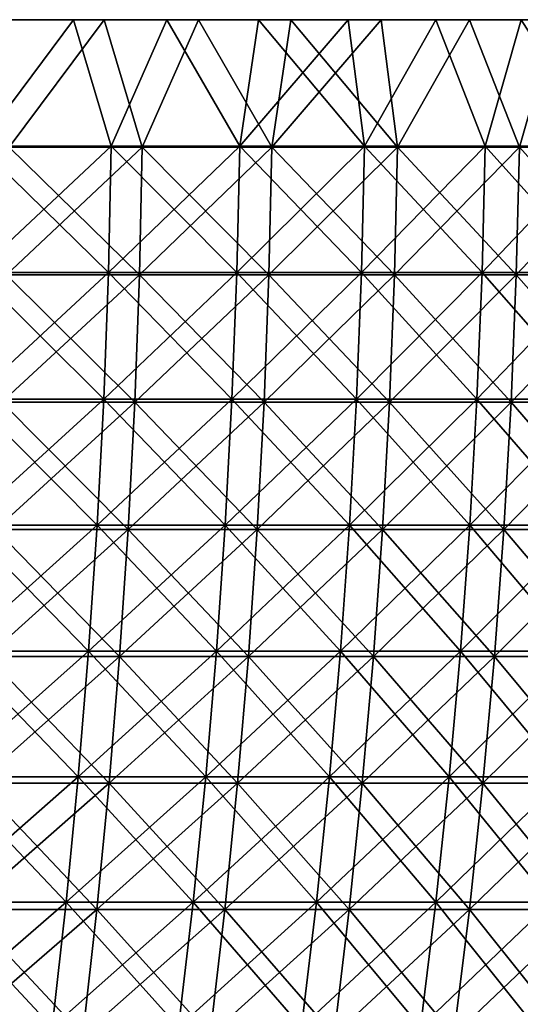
# Model space of a CAD drawing. Header units: millimetres. Extents: x -250 to 250, y -45 to 4150.
# Tile 789 of 805: x 163 to 185, y 4107 to 4150. Entities that reach past the tile are written whole.
import ezdxf

# ---------------------------------------------------------------- set-up
doc = ezdxf.new("R2010")
doc.units = ezdxf.units.MM
doc.header["$LTSCALE"] = 81.481481
for name, color, linetype in [('18', 7, 'CONTINUOUS'), ('19', 7, 'CONTINUOUS'), ('20', 7, 'CONTINUOUS'), ('21', 7, 'CONTINUOUS'), ('22', 7, 'CONTINUOUS')]:
    doc.layers.add(name, color=color, linetype=linetype)

msp = doc.modelspace()

# ---------------------------------------------------------------- linework, layer by layer
at = {"layer": '18', "color": 7, "linetype": 'CONTINUOUS'}
for points in [[(162.572, 4150, 189.922), (166.734, 4150, 186.279), (161.272, 4150, 188.402), (162.572, 4150, 189.922)], [(161.272, 4150, 188.402), (166.734, 4150, 186.279), (165.4, 4150, 184.788), (161.272, 4150, 188.402)], [(166.734, 4150, -186.279), (162.572, 4150, -189.922), (161.272, 4150, -188.402), (166.734, 4150, -186.279)], [(165.4, 4150, -184.789), (166.734, 4150, -186.279), (161.272, 4150, -188.402), (165.4, 4150, -184.789)], [(166.734, 4150, 186.279), (170.814, 4150, 182.545), (165.4, 4150, 184.788), (166.734, 4150, 186.279)], [(165.4, 4150, 184.788), (170.814, 4150, 182.545), (169.448, 4150, 181.084), (165.4, 4150, 184.788)], [(170.814, 4150, -182.545), (166.734, 4150, -186.279), (165.4, 4150, -184.789), (170.814, 4150, -182.545)], [(169.447, 4150, -181.084), (170.814, 4150, -182.545), (165.4, 4150, -184.789), (169.447, 4150, -181.084)], [(174.81, 4150, -178.721), (170.814, 4150, -182.545), (169.447, 4150, -181.084), (174.81, 4150, -178.721)], [(173.412, 4150, -177.292), (174.81, 4150, -178.721), (169.447, 4150, -181.084), (173.412, 4150, -177.292)], [(170.814, 4150, 182.545), (174.81, 4150, 178.721), (169.448, 4150, 181.084), (170.814, 4150, 182.545)], [(169.448, 4150, 181.084), (174.81, 4150, 178.721), (173.412, 4150, 177.291), (169.448, 4150, 181.084)], [(174.81, 4150, 178.721), (178.721, 4150, 174.81), (173.412, 4150, 177.291), (174.81, 4150, 178.721)], [(173.412, 4150, 177.291), (178.721, 4150, 174.81), (177.292, 4150, 173.412), (173.412, 4150, 177.291)], [(178.721, 4150, -174.81), (174.81, 4150, -178.721), (173.412, 4150, -177.292), (178.721, 4150, -174.81)], [(177.291, 4150, -173.412), (178.721, 4150, -174.81), (173.412, 4150, -177.292), (177.291, 4150, -173.412)], [(182.545, 4150, -170.814), (178.721, 4150, -174.81), (177.291, 4150, -173.412), (182.545, 4150, -170.814)], [(181.084, 4150, -169.448), (182.545, 4150, -170.814), (177.291, 4150, -173.412), (181.084, 4150, -169.448)], [(178.721, 4150, 174.81), (182.545, 4150, 170.814), (177.292, 4150, 173.412), (178.721, 4150, 174.81)], [(177.292, 4150, 173.412), (182.545, 4150, 170.814), (181.084, 4150, 169.447), (177.292, 4150, 173.412)], [(182.545, 4150, 170.814), (186.279, 4150, 166.734), (181.084, 4150, 169.447), (182.545, 4150, 170.814)], [(181.084, 4150, 169.447), (186.279, 4150, 166.734), (184.789, 4150, 165.4), (181.084, 4150, 169.447)], [(186.279, 4150, -166.734), (182.545, 4150, -170.814), (181.084, 4150, -169.448), (186.279, 4150, -166.734)], [(184.789, 4150, -165.4), (186.279, 4150, -166.734), (181.084, 4150, -169.448), (184.789, 4150, -165.4)]]:
    msp.add_3dface(points, dxfattribs=at)
at = {"layer": '19', "color": 7, "linetype": 'CONTINUOUS'}
for points in [[(162.572, 4150, -189.922), (166.734, 4150, -186.279), (162.615, 4144.483, -189.805), (162.572, 4150, -189.922)], [(166.734, 4150, -186.279), (168.383, 4144.483, -184.707), (162.615, 4144.483, -189.805), (166.734, 4150, -186.279)], [(166.734, 4150, -186.279), (170.814, 4150, -182.545), (168.383, 4144.483, -184.707), (166.734, 4150, -186.279)], [(170.814, 4150, -182.545), (173.991, 4144.483, -179.434), (168.383, 4144.483, -184.707), (170.814, 4150, -182.545)], [(170.814, 4150, -182.545), (174.81, 4150, -178.721), (173.991, 4144.483, -179.434), (170.814, 4150, -182.545)], [(174.81, 4150, -178.721), (178.721, 4150, -174.81), (173.991, 4144.483, -179.434), (174.81, 4150, -178.721)], [(178.721, 4150, -174.81), (179.434, 4144.483, -173.991), (173.991, 4144.483, -179.434), (178.721, 4150, -174.81)], [(178.721, 4150, -174.81), (182.545, 4150, -170.814), (179.434, 4144.483, -173.991), (178.721, 4150, -174.81)], [(182.545, 4150, -170.814), (184.707, 4144.483, -168.383), (179.434, 4144.483, -173.991), (182.545, 4150, -170.814)], [(182.545, 4150, -170.814), (186.279, 4150, -166.734), (184.707, 4144.483, -168.383), (182.545, 4150, -170.814)], [(186.279, 4150, -166.734), (189.805, 4144.483, -162.615), (184.707, 4144.483, -168.383), (186.279, 4150, -166.734)], [(168.26, 4138.964, -184.572), (162.496, 4138.964, -189.666), (168.383, 4144.483, -184.707), (168.26, 4138.964, -184.572)], [(168.383, 4144.483, -184.707), (162.496, 4138.964, -189.666), (162.615, 4144.483, -189.805), (168.383, 4144.483, -184.707)], [(173.864, 4138.964, -179.303), (168.26, 4138.964, -184.572), (173.991, 4144.483, -179.434), (173.864, 4138.964, -179.303)], [(173.991, 4144.483, -179.434), (168.26, 4138.964, -184.572), (168.383, 4144.483, -184.707), (173.991, 4144.483, -179.434)], [(179.303, 4138.964, -173.864), (173.864, 4138.964, -179.303), (179.434, 4144.483, -173.991), (179.303, 4138.964, -173.864)], [(179.434, 4144.483, -173.991), (173.864, 4138.964, -179.303), (173.991, 4144.483, -179.434), (179.434, 4144.483, -173.991)], [(184.572, 4138.964, -168.26), (179.303, 4138.964, -173.864), (184.707, 4144.483, -168.383), (184.572, 4138.964, -168.26)], [(184.707, 4144.483, -168.383), (179.303, 4138.964, -173.864), (179.434, 4144.483, -173.991), (184.707, 4144.483, -168.383)], [(189.666, 4138.964, -162.496), (184.572, 4138.964, -168.26), (189.805, 4144.483, -162.615), (189.666, 4138.964, -162.496)], [(189.805, 4144.483, -162.615), (184.572, 4138.964, -168.26), (184.707, 4144.483, -168.383), (189.805, 4144.483, -162.615)], [(168.054, 4133.45, -184.347), (162.298, 4133.45, -189.435), (168.26, 4138.964, -184.572), (168.054, 4133.45, -184.347)], [(168.26, 4138.964, -184.572), (162.298, 4133.45, -189.435), (162.496, 4138.964, -189.666), (168.26, 4138.964, -184.572)], [(173.652, 4133.45, -179.084), (168.054, 4133.45, -184.347), (173.864, 4138.964, -179.303), (173.652, 4133.45, -179.084)], [(173.864, 4138.964, -179.303), (168.054, 4133.45, -184.347), (168.26, 4138.964, -184.572), (173.864, 4138.964, -179.303)], [(179.084, 4133.45, -173.652), (173.652, 4133.45, -179.084), (179.303, 4138.964, -173.864), (179.084, 4133.45, -173.652)], [(179.303, 4138.964, -173.864), (173.652, 4133.45, -179.084), (173.864, 4138.964, -179.303), (179.303, 4138.964, -173.864)], [(184.347, 4133.45, -168.054), (179.084, 4133.45, -173.652), (184.572, 4138.964, -168.26), (184.347, 4133.45, -168.054)], [(184.572, 4138.964, -168.26), (179.084, 4133.45, -173.652), (179.303, 4138.964, -173.864), (184.572, 4138.964, -168.26)], [(189.435, 4133.45, -162.298), (184.347, 4133.45, -168.054), (189.666, 4138.964, -162.496), (189.435, 4133.45, -162.298)], [(189.666, 4138.964, -162.496), (184.347, 4133.45, -168.054), (184.572, 4138.964, -168.26), (189.666, 4138.964, -162.496)], [(167.767, 4127.944, -184.032), (162.02, 4127.944, -189.111), (168.054, 4133.45, -184.347), (167.767, 4127.944, -184.032)], [(168.054, 4133.45, -184.347), (162.02, 4127.944, -189.111), (162.298, 4133.45, -189.435), (168.054, 4133.45, -184.347)], [(173.355, 4127.944, -178.778), (167.767, 4127.944, -184.032), (173.652, 4133.45, -179.084), (173.355, 4127.944, -178.778)], [(173.652, 4133.45, -179.084), (167.767, 4127.944, -184.032), (168.054, 4133.45, -184.347), (173.652, 4133.45, -179.084)], [(178.778, 4127.944, -173.355), (173.355, 4127.944, -178.778), (179.084, 4133.45, -173.652), (178.778, 4127.944, -173.355)], [(179.084, 4133.45, -173.652), (173.355, 4127.944, -178.778), (173.652, 4133.45, -179.084), (179.084, 4133.45, -173.652)], [(184.032, 4127.944, -167.767), (178.778, 4127.944, -173.355), (184.347, 4133.45, -168.054), (184.032, 4127.944, -167.767)], [(184.347, 4133.45, -168.054), (178.778, 4127.944, -173.355), (179.084, 4133.45, -173.652), (184.347, 4133.45, -168.054)], [(189.111, 4127.944, -162.02), (184.032, 4127.944, -167.767), (189.435, 4133.45, -162.298), (189.111, 4127.944, -162.02)], [(189.435, 4133.45, -162.298), (184.032, 4127.944, -167.767), (184.347, 4133.45, -168.054), (189.435, 4133.45, -162.298)], [(167.398, 4122.448, -183.627), (161.664, 4122.448, -188.695), (167.767, 4127.944, -184.032), (167.398, 4122.448, -183.627)], [(167.767, 4127.944, -184.032), (161.664, 4122.448, -188.695), (162.02, 4127.944, -189.111), (167.767, 4127.944, -184.032)], [(172.973, 4122.448, -178.385), (167.398, 4122.448, -183.627), (173.355, 4127.944, -178.778), (172.973, 4122.448, -178.385)], [(173.355, 4127.944, -178.778), (167.398, 4122.448, -183.627), (167.767, 4127.944, -184.032), (173.355, 4127.944, -178.778)], [(178.385, 4122.448, -172.973), (172.973, 4122.448, -178.385), (178.778, 4127.944, -173.355), (178.385, 4122.448, -172.973)], [(178.778, 4127.944, -173.355), (172.973, 4122.448, -178.385), (173.355, 4127.944, -178.778), (178.778, 4127.944, -173.355)], [(183.627, 4122.448, -167.398), (178.385, 4122.448, -172.973), (184.032, 4127.944, -167.767), (183.627, 4122.448, -167.398)], [(184.032, 4127.944, -167.767), (178.385, 4122.448, -172.973), (178.778, 4127.944, -173.355), (184.032, 4127.944, -167.767)], [(188.695, 4122.448, -161.664), (183.627, 4122.448, -167.398), (189.111, 4127.944, -162.02), (188.695, 4122.448, -161.664)], [(189.111, 4127.944, -162.02), (183.627, 4122.448, -167.398), (184.032, 4127.944, -167.767), (189.111, 4127.944, -162.02)], [(166.947, 4116.967, -183.132), (161.228, 4116.967, -188.187), (167.398, 4122.448, -183.627), (166.947, 4116.967, -183.132)], [(167.398, 4122.448, -183.627), (161.228, 4116.967, -188.187), (161.664, 4122.448, -188.695), (167.398, 4122.448, -183.627)], [(172.508, 4116.967, -177.904), (166.947, 4116.967, -183.132), (172.973, 4122.448, -178.385), (172.508, 4116.967, -177.904)], [(172.973, 4122.448, -178.385), (166.947, 4116.967, -183.132), (167.398, 4122.448, -183.627), (172.973, 4122.448, -178.385)], [(177.904, 4116.967, -172.508), (172.508, 4116.967, -177.904), (178.385, 4122.448, -172.973), (177.904, 4116.967, -172.508)], [(178.385, 4122.448, -172.973), (172.508, 4116.967, -177.904), (172.973, 4122.448, -178.385), (178.385, 4122.448, -172.973)], [(183.132, 4116.967, -166.947), (177.904, 4116.967, -172.508), (183.627, 4122.448, -167.398), (183.132, 4116.967, -166.947)], [(183.627, 4122.448, -167.398), (177.904, 4116.967, -172.508), (178.385, 4122.448, -172.973), (183.627, 4122.448, -167.398)], [(188.187, 4116.967, -161.228), (183.132, 4116.967, -166.947), (188.695, 4122.448, -161.664), (188.187, 4116.967, -161.228)], [(188.695, 4122.448, -161.664), (183.132, 4116.967, -166.947), (183.627, 4122.448, -167.398), (188.695, 4122.448, -161.664)], [(166.415, 4111.501, -182.548), (160.714, 4111.501, -187.587), (166.947, 4116.967, -183.132), (166.415, 4111.501, -182.548)], [(166.947, 4116.967, -183.132), (160.714, 4111.501, -187.587), (161.228, 4116.967, -188.187), (166.947, 4116.967, -183.132)], [(171.958, 4111.501, -177.337), (166.415, 4111.501, -182.548), (172.508, 4116.967, -177.904), (171.958, 4111.501, -177.337)], [(172.508, 4116.967, -177.904), (166.415, 4111.501, -182.548), (166.947, 4116.967, -183.132), (172.508, 4116.967, -177.904)], [(177.337, 4111.501, -171.958), (171.958, 4111.501, -177.337), (177.904, 4116.967, -172.508), (177.337, 4111.501, -171.958)], [(177.904, 4116.967, -172.508), (171.958, 4111.501, -177.337), (172.508, 4116.967, -177.904), (177.904, 4116.967, -172.508)], [(182.548, 4111.501, -166.415), (177.337, 4111.501, -171.958), (183.132, 4116.967, -166.947), (182.548, 4111.501, -166.415)], [(183.132, 4116.967, -166.947), (177.337, 4111.501, -171.958), (177.904, 4116.967, -172.508), (183.132, 4116.967, -166.947)], [(187.587, 4111.501, -160.714), (182.548, 4111.501, -166.415), (188.187, 4116.967, -161.228), (187.587, 4111.501, -160.714)], [(188.187, 4116.967, -161.228), (182.548, 4111.501, -166.415), (183.132, 4116.967, -166.947), (188.187, 4116.967, -161.228)], [(165.801, 4106.054, -181.875), (160.122, 4106.054, -186.895), (166.415, 4111.501, -182.548), (165.801, 4106.054, -181.875)], [(166.415, 4111.501, -182.548), (160.122, 4106.054, -186.895), (160.714, 4111.501, -187.587), (166.415, 4111.501, -182.548)], [(171.324, 4106.054, -176.683), (165.801, 4106.054, -181.875), (171.958, 4111.501, -177.337), (171.324, 4106.054, -176.683)], [(171.958, 4111.501, -177.337), (165.801, 4106.054, -181.875), (166.415, 4111.501, -182.548), (171.958, 4111.501, -177.337)], [(176.683, 4106.054, -171.324), (171.324, 4106.054, -176.683), (177.337, 4111.501, -171.958), (176.683, 4106.054, -171.324)], [(177.337, 4111.501, -171.958), (171.324, 4106.054, -176.683), (171.958, 4111.501, -177.337), (177.337, 4111.501, -171.958)], [(181.875, 4106.054, -165.801), (176.683, 4106.054, -171.324), (182.548, 4111.501, -166.415), (181.875, 4106.054, -165.801)], [(182.548, 4111.501, -166.415), (176.683, 4106.054, -171.324), (177.337, 4111.501, -171.958), (182.548, 4111.501, -166.415)], [(186.895, 4106.054, -160.122), (181.875, 4106.054, -165.801), (187.587, 4111.501, -160.714), (186.895, 4106.054, -160.122)], [(187.587, 4111.501, -160.714), (181.875, 4106.054, -165.801), (182.548, 4111.501, -166.415), (187.587, 4111.501, -160.714)]]:
    msp.add_3dface(points, dxfattribs=at)
at = {"layer": '20', "color": 7, "linetype": 'CONTINUOUS'}
for points in [[(166.734, 4150, 186.279), (162.572, 4150, 189.922), (162.615, 4144.483, 189.805), (166.734, 4150, 186.279)], [(166.734, 4150, 186.279), (162.615, 4144.483, 189.805), (168.383, 4144.483, 184.707), (166.734, 4150, 186.279)], [(170.814, 4150, 182.545), (166.734, 4150, 186.279), (168.383, 4144.483, 184.707), (170.814, 4150, 182.545)], [(170.814, 4150, 182.545), (168.383, 4144.483, 184.707), (173.991, 4144.483, 179.434), (170.814, 4150, 182.545)], [(174.81, 4150, 178.721), (170.814, 4150, 182.545), (173.991, 4144.483, 179.434), (174.81, 4150, 178.721)], [(174.81, 4150, 178.721), (173.991, 4144.483, 179.434), (179.434, 4144.483, 173.991), (174.81, 4150, 178.721)], [(178.721, 4150, 174.81), (174.81, 4150, 178.721), (179.434, 4144.483, 173.991), (178.721, 4150, 174.81)], [(182.545, 4150, 170.814), (178.721, 4150, 174.81), (179.434, 4144.483, 173.991), (182.545, 4150, 170.814)], [(182.545, 4150, 170.814), (179.434, 4144.483, 173.991), (184.707, 4144.483, 168.383), (182.545, 4150, 170.814)], [(186.279, 4150, 166.734), (182.545, 4150, 170.814), (184.707, 4144.483, 168.383), (186.279, 4150, 166.734)], [(186.279, 4150, 166.734), (184.707, 4144.483, 168.383), (189.805, 4144.483, 162.615), (186.279, 4150, 166.734)], [(162.496, 4138.964, 189.666), (168.26, 4138.964, 184.572), (162.615, 4144.483, 189.805), (162.496, 4138.964, 189.666)], [(162.615, 4144.483, 189.805), (168.26, 4138.964, 184.572), (168.383, 4144.483, 184.707), (162.615, 4144.483, 189.805)], [(168.26, 4138.964, 184.572), (173.864, 4138.964, 179.303), (168.383, 4144.483, 184.707), (168.26, 4138.964, 184.572)], [(168.383, 4144.483, 184.707), (173.864, 4138.964, 179.303), (173.991, 4144.483, 179.434), (168.383, 4144.483, 184.707)], [(173.864, 4138.964, 179.303), (179.303, 4138.964, 173.864), (173.991, 4144.483, 179.434), (173.864, 4138.964, 179.303)], [(173.991, 4144.483, 179.434), (179.303, 4138.964, 173.864), (179.434, 4144.483, 173.991), (173.991, 4144.483, 179.434)], [(179.303, 4138.964, 173.864), (184.572, 4138.964, 168.26), (179.434, 4144.483, 173.991), (179.303, 4138.964, 173.864)], [(179.434, 4144.483, 173.991), (184.572, 4138.964, 168.26), (184.707, 4144.483, 168.383), (179.434, 4144.483, 173.991)], [(184.572, 4138.964, 168.26), (189.666, 4138.964, 162.496), (184.707, 4144.483, 168.383), (184.572, 4138.964, 168.26)], [(184.707, 4144.483, 168.383), (189.666, 4138.964, 162.496), (189.805, 4144.483, 162.615), (184.707, 4144.483, 168.383)], [(162.298, 4133.45, 189.435), (168.054, 4133.45, 184.347), (162.496, 4138.964, 189.666), (162.298, 4133.45, 189.435)], [(162.496, 4138.964, 189.666), (168.054, 4133.45, 184.347), (168.26, 4138.964, 184.572), (162.496, 4138.964, 189.666)], [(168.054, 4133.45, 184.347), (173.652, 4133.45, 179.084), (168.26, 4138.964, 184.572), (168.054, 4133.45, 184.347)], [(168.26, 4138.964, 184.572), (173.652, 4133.45, 179.084), (173.864, 4138.964, 179.303), (168.26, 4138.964, 184.572)], [(173.652, 4133.45, 179.084), (179.084, 4133.45, 173.652), (173.864, 4138.964, 179.303), (173.652, 4133.45, 179.084)], [(173.864, 4138.964, 179.303), (179.084, 4133.45, 173.652), (179.303, 4138.964, 173.864), (173.864, 4138.964, 179.303)], [(179.084, 4133.45, 173.652), (184.347, 4133.45, 168.054), (179.303, 4138.964, 173.864), (179.084, 4133.45, 173.652)], [(179.303, 4138.964, 173.864), (184.347, 4133.45, 168.054), (184.572, 4138.964, 168.26), (179.303, 4138.964, 173.864)], [(184.347, 4133.45, 168.054), (189.435, 4133.45, 162.298), (184.572, 4138.964, 168.26), (184.347, 4133.45, 168.054)], [(184.572, 4138.964, 168.26), (189.435, 4133.45, 162.298), (189.666, 4138.964, 162.496), (184.572, 4138.964, 168.26)], [(162.02, 4127.944, 189.111), (167.767, 4127.944, 184.032), (162.298, 4133.45, 189.435), (162.02, 4127.944, 189.111)], [(162.298, 4133.45, 189.435), (167.767, 4127.944, 184.032), (168.054, 4133.45, 184.347), (162.298, 4133.45, 189.435)], [(167.767, 4127.944, 184.032), (173.355, 4127.944, 178.778), (168.054, 4133.45, 184.347), (167.767, 4127.944, 184.032)], [(168.054, 4133.45, 184.347), (173.355, 4127.944, 178.778), (173.652, 4133.45, 179.084), (168.054, 4133.45, 184.347)], [(173.355, 4127.944, 178.778), (178.778, 4127.944, 173.355), (173.652, 4133.45, 179.084), (173.355, 4127.944, 178.778)], [(173.652, 4133.45, 179.084), (178.778, 4127.944, 173.355), (179.084, 4133.45, 173.652), (173.652, 4133.45, 179.084)], [(178.778, 4127.944, 173.355), (184.032, 4127.944, 167.767), (179.084, 4133.45, 173.652), (178.778, 4127.944, 173.355)], [(179.084, 4133.45, 173.652), (184.032, 4127.944, 167.767), (184.347, 4133.45, 168.054), (179.084, 4133.45, 173.652)], [(184.032, 4127.944, 167.767), (189.111, 4127.944, 162.02), (184.347, 4133.45, 168.054), (184.032, 4127.944, 167.767)], [(184.347, 4133.45, 168.054), (189.111, 4127.944, 162.02), (189.435, 4133.45, 162.298), (184.347, 4133.45, 168.054)], [(161.664, 4122.448, 188.695), (167.398, 4122.448, 183.627), (162.02, 4127.944, 189.111), (161.664, 4122.448, 188.695)], [(162.02, 4127.944, 189.111), (167.398, 4122.448, 183.627), (167.767, 4127.944, 184.032), (162.02, 4127.944, 189.111)], [(167.398, 4122.448, 183.627), (172.973, 4122.448, 178.385), (167.767, 4127.944, 184.032), (167.398, 4122.448, 183.627)], [(167.767, 4127.944, 184.032), (172.973, 4122.448, 178.385), (173.355, 4127.944, 178.778), (167.767, 4127.944, 184.032)], [(172.973, 4122.448, 178.385), (178.385, 4122.448, 172.973), (173.355, 4127.944, 178.778), (172.973, 4122.448, 178.385)], [(173.355, 4127.944, 178.778), (178.385, 4122.448, 172.973), (178.778, 4127.944, 173.355), (173.355, 4127.944, 178.778)], [(178.385, 4122.448, 172.973), (183.627, 4122.448, 167.398), (178.778, 4127.944, 173.355), (178.385, 4122.448, 172.973)], [(178.778, 4127.944, 173.355), (183.627, 4122.448, 167.398), (184.032, 4127.944, 167.767), (178.778, 4127.944, 173.355)], [(183.627, 4122.448, 167.398), (188.695, 4122.448, 161.664), (184.032, 4127.944, 167.767), (183.627, 4122.448, 167.398)], [(184.032, 4127.944, 167.767), (188.695, 4122.448, 161.664), (189.111, 4127.944, 162.02), (184.032, 4127.944, 167.767)], [(161.228, 4116.967, 188.187), (166.947, 4116.967, 183.132), (161.664, 4122.448, 188.695), (161.228, 4116.967, 188.187)], [(161.664, 4122.448, 188.695), (166.947, 4116.967, 183.132), (167.398, 4122.448, 183.627), (161.664, 4122.448, 188.695)], [(166.947, 4116.967, 183.132), (172.508, 4116.967, 177.904), (167.398, 4122.448, 183.627), (166.947, 4116.967, 183.132)], [(167.398, 4122.448, 183.627), (172.508, 4116.967, 177.904), (172.973, 4122.448, 178.385), (167.398, 4122.448, 183.627)], [(172.508, 4116.967, 177.904), (177.904, 4116.967, 172.508), (172.973, 4122.448, 178.385), (172.508, 4116.967, 177.904)], [(172.973, 4122.448, 178.385), (177.904, 4116.967, 172.508), (178.385, 4122.448, 172.973), (172.973, 4122.448, 178.385)], [(177.904, 4116.967, 172.508), (183.132, 4116.967, 166.947), (178.385, 4122.448, 172.973), (177.904, 4116.967, 172.508)], [(178.385, 4122.448, 172.973), (183.132, 4116.967, 166.947), (183.627, 4122.448, 167.398), (178.385, 4122.448, 172.973)], [(183.132, 4116.967, 166.947), (188.187, 4116.967, 161.228), (183.627, 4122.448, 167.398), (183.132, 4116.967, 166.947)], [(183.627, 4122.448, 167.398), (188.187, 4116.967, 161.228), (188.695, 4122.448, 161.664), (183.627, 4122.448, 167.398)], [(160.714, 4111.501, 187.587), (166.415, 4111.501, 182.548), (161.228, 4116.967, 188.187), (160.714, 4111.501, 187.587)], [(161.228, 4116.967, 188.187), (166.415, 4111.501, 182.548), (166.947, 4116.967, 183.132), (161.228, 4116.967, 188.187)], [(166.415, 4111.501, 182.548), (171.958, 4111.501, 177.337), (166.947, 4116.967, 183.132), (166.415, 4111.501, 182.548)], [(166.947, 4116.967, 183.132), (171.958, 4111.501, 177.337), (172.508, 4116.967, 177.904), (166.947, 4116.967, 183.132)], [(171.958, 4111.501, 177.337), (177.337, 4111.501, 171.958), (172.508, 4116.967, 177.904), (171.958, 4111.501, 177.337)], [(172.508, 4116.967, 177.904), (177.337, 4111.501, 171.958), (177.904, 4116.967, 172.508), (172.508, 4116.967, 177.904)], [(177.337, 4111.501, 171.958), (182.548, 4111.501, 166.415), (177.904, 4116.967, 172.508), (177.337, 4111.501, 171.958)], [(177.904, 4116.967, 172.508), (182.548, 4111.501, 166.415), (183.132, 4116.967, 166.947), (177.904, 4116.967, 172.508)], [(182.548, 4111.501, 166.415), (187.587, 4111.501, 160.714), (183.132, 4116.967, 166.947), (182.548, 4111.501, 166.415)], [(183.132, 4116.967, 166.947), (187.587, 4111.501, 160.714), (188.187, 4116.967, 161.228), (183.132, 4116.967, 166.947)], [(160.122, 4106.054, 186.895), (165.801, 4106.054, 181.875), (160.714, 4111.501, 187.587), (160.122, 4106.054, 186.895)], [(160.714, 4111.501, 187.587), (165.801, 4106.054, 181.875), (166.415, 4111.501, 182.548), (160.714, 4111.501, 187.587)], [(165.801, 4106.054, 181.875), (171.324, 4106.054, 176.683), (166.415, 4111.501, 182.548), (165.801, 4106.054, 181.875)], [(166.415, 4111.501, 182.548), (171.324, 4106.054, 176.683), (171.958, 4111.501, 177.337), (166.415, 4111.501, 182.548)], [(171.324, 4106.054, 176.683), (176.683, 4106.054, 171.324), (171.958, 4111.501, 177.337), (171.324, 4106.054, 176.683)], [(171.958, 4111.501, 177.337), (176.683, 4106.054, 171.324), (177.337, 4111.501, 171.958), (171.958, 4111.501, 177.337)], [(176.683, 4106.054, 171.324), (181.875, 4106.054, 165.801), (177.337, 4111.501, 171.958), (176.683, 4106.054, 171.324)], [(177.337, 4111.501, 171.958), (181.875, 4106.054, 165.801), (182.548, 4111.501, 166.415), (177.337, 4111.501, 171.958)], [(181.875, 4106.054, 165.801), (186.895, 4106.054, 160.122), (182.548, 4111.501, 166.415), (181.875, 4106.054, 165.801)], [(182.548, 4111.501, 166.415), (186.895, 4106.054, 160.122), (187.587, 4111.501, 160.714), (182.548, 4111.501, 166.415)]]:
    msp.add_3dface(points, dxfattribs=at)
at = {"layer": '21', "color": 7, "linetype": 'CONTINUOUS'}
for points in [[(161.272, 4150, 188.402), (165.4, 4150, 184.788), (161.314, 4144.528, 188.287), (161.272, 4150, 188.402)], [(165.4, 4150, 184.788), (167.036, 4144.528, 183.23), (161.314, 4144.528, 188.287), (165.4, 4150, 184.788)], [(165.4, 4150, 184.788), (169.448, 4150, 181.084), (167.036, 4144.528, 183.23), (165.4, 4150, 184.788)], [(169.448, 4150, 181.084), (172.599, 4144.528, 177.999), (167.036, 4144.528, 183.23), (169.448, 4150, 181.084)], [(169.448, 4150, 181.084), (173.412, 4150, 177.291), (172.599, 4144.528, 177.999), (169.448, 4150, 181.084)], [(173.412, 4150, 177.291), (177.292, 4150, 173.412), (172.599, 4144.528, 177.999), (173.412, 4150, 177.291)], [(177.292, 4150, 173.412), (177.999, 4144.528, 172.599), (172.599, 4144.528, 177.999), (177.292, 4150, 173.412)], [(177.292, 4150, 173.412), (181.084, 4150, 169.447), (177.999, 4144.528, 172.599), (177.292, 4150, 173.412)], [(181.084, 4150, 169.447), (183.23, 4144.528, 167.036), (177.999, 4144.528, 172.599), (181.084, 4150, 169.447)], [(181.084, 4150, 169.447), (184.789, 4150, 165.4), (183.23, 4144.528, 167.036), (181.084, 4150, 169.447)], [(184.789, 4150, 165.4), (188.287, 4144.528, 161.314), (183.23, 4144.528, 167.036), (184.789, 4150, 165.4)], [(166.914, 4139.054, 183.096), (161.196, 4139.054, 188.149), (167.036, 4144.528, 183.23), (166.914, 4139.054, 183.096)], [(167.036, 4144.528, 183.23), (161.196, 4139.054, 188.149), (161.314, 4144.528, 188.287), (167.036, 4144.528, 183.23)], [(172.473, 4139.054, 177.869), (166.914, 4139.054, 183.096), (172.599, 4144.528, 177.999), (172.473, 4139.054, 177.869)], [(172.599, 4144.528, 177.999), (166.914, 4139.054, 183.096), (167.036, 4144.528, 183.23), (172.599, 4144.528, 177.999)], [(177.869, 4139.054, 172.473), (172.473, 4139.054, 177.869), (177.999, 4144.528, 172.599), (177.869, 4139.054, 172.473)], [(177.999, 4144.528, 172.599), (172.473, 4139.054, 177.869), (172.599, 4144.528, 177.999), (177.999, 4144.528, 172.599)], [(183.096, 4139.054, 166.914), (177.869, 4139.054, 172.473), (183.23, 4144.528, 167.036), (183.096, 4139.054, 166.914)], [(183.23, 4144.528, 167.036), (177.869, 4139.054, 172.473), (177.999, 4144.528, 172.599), (183.23, 4144.528, 167.036)], [(188.149, 4139.054, 161.196), (183.096, 4139.054, 166.914), (188.287, 4144.528, 161.314), (188.149, 4139.054, 161.196)], [(188.287, 4144.528, 161.314), (183.096, 4139.054, 166.914), (183.23, 4144.528, 167.036), (188.287, 4144.528, 161.314)], [(166.71, 4133.584, 182.872), (160.999, 4133.584, 187.919), (166.914, 4139.054, 183.096), (166.71, 4133.584, 182.872)], [(166.914, 4139.054, 183.096), (160.999, 4133.584, 187.919), (161.196, 4139.054, 188.149), (166.914, 4139.054, 183.096)], [(172.263, 4133.584, 177.652), (166.71, 4133.584, 182.872), (172.473, 4139.054, 177.869), (172.263, 4133.584, 177.652)], [(172.473, 4139.054, 177.869), (166.71, 4133.584, 182.872), (166.914, 4139.054, 183.096), (172.473, 4139.054, 177.869)], [(177.652, 4133.584, 172.263), (172.263, 4133.584, 177.652), (177.869, 4139.054, 172.473), (177.652, 4133.584, 172.263)], [(177.869, 4139.054, 172.473), (172.263, 4133.584, 177.652), (172.473, 4139.054, 177.869), (177.869, 4139.054, 172.473)], [(182.872, 4133.584, 166.71), (177.652, 4133.584, 172.263), (183.096, 4139.054, 166.914), (182.872, 4133.584, 166.71)], [(183.096, 4139.054, 166.914), (177.652, 4133.584, 172.263), (177.869, 4139.054, 172.473), (183.096, 4139.054, 166.914)], [(187.919, 4133.584, 160.999), (182.872, 4133.584, 166.71), (188.149, 4139.054, 161.196), (187.919, 4133.584, 160.999)], [(188.149, 4139.054, 161.196), (182.872, 4133.584, 166.71), (183.096, 4139.054, 166.914), (188.149, 4139.054, 161.196)], [(166.425, 4128.123, 182.56), (160.724, 4128.123, 187.598), (166.71, 4133.584, 182.872), (166.425, 4128.123, 182.56)], [(166.71, 4133.584, 182.872), (160.724, 4128.123, 187.598), (160.999, 4133.584, 187.919), (166.71, 4133.584, 182.872)], [(171.968, 4128.123, 177.348), (166.425, 4128.123, 182.56), (172.263, 4133.584, 177.652), (171.968, 4128.123, 177.348)], [(172.263, 4133.584, 177.652), (166.425, 4128.123, 182.56), (166.71, 4133.584, 182.872), (172.263, 4133.584, 177.652)], [(177.348, 4128.123, 171.968), (171.968, 4128.123, 177.348), (177.652, 4133.584, 172.263), (177.348, 4128.123, 171.968)], [(177.652, 4133.584, 172.263), (171.968, 4128.123, 177.348), (172.263, 4133.584, 177.652), (177.652, 4133.584, 172.263)], [(182.56, 4128.123, 166.425), (177.348, 4128.123, 171.968), (182.872, 4133.584, 166.71), (182.56, 4128.123, 166.425)], [(182.872, 4133.584, 166.71), (177.348, 4128.123, 171.968), (177.652, 4133.584, 172.263), (182.872, 4133.584, 166.71)], [(187.598, 4128.123, 160.724), (182.56, 4128.123, 166.425), (187.919, 4133.584, 160.999), (187.598, 4128.123, 160.724)], [(187.919, 4133.584, 160.999), (182.56, 4128.123, 166.425), (182.872, 4133.584, 166.71), (187.919, 4133.584, 160.999)], [(166.059, 4122.673, 182.158), (160.371, 4122.673, 187.186), (166.425, 4128.123, 182.56), (166.059, 4122.673, 182.158)], [(166.425, 4128.123, 182.56), (160.371, 4122.673, 187.186), (160.724, 4128.123, 187.598), (166.425, 4128.123, 182.56)], [(171.59, 4122.673, 176.958), (166.059, 4122.673, 182.158), (171.968, 4128.123, 177.348), (171.59, 4122.673, 176.958)], [(171.968, 4128.123, 177.348), (166.059, 4122.673, 182.158), (166.425, 4128.123, 182.56), (171.968, 4128.123, 177.348)], [(176.958, 4122.673, 171.59), (171.59, 4122.673, 176.958), (177.348, 4128.123, 171.968), (176.958, 4122.673, 171.59)], [(177.348, 4128.123, 171.968), (171.59, 4122.673, 176.958), (171.968, 4128.123, 177.348), (177.348, 4128.123, 171.968)], [(182.158, 4122.673, 166.059), (176.958, 4122.673, 171.59), (182.56, 4128.123, 166.425), (182.158, 4122.673, 166.059)], [(182.56, 4128.123, 166.425), (176.958, 4122.673, 171.59), (177.348, 4128.123, 171.968), (182.56, 4128.123, 166.425)], [(187.186, 4122.673, 160.371), (182.158, 4122.673, 166.059), (187.598, 4128.123, 160.724), (187.186, 4122.673, 160.371)], [(187.598, 4128.123, 160.724), (182.158, 4122.673, 166.059), (182.56, 4128.123, 166.425), (187.598, 4128.123, 160.724)], [(165.612, 4117.235, 181.668), (159.939, 4117.235, 186.682), (166.059, 4122.673, 182.158), (165.612, 4117.235, 181.668)], [(166.059, 4122.673, 182.158), (159.939, 4117.235, 186.682), (160.371, 4122.673, 187.186), (166.059, 4122.673, 182.158)], [(171.128, 4117.235, 176.481), (165.612, 4117.235, 181.668), (171.59, 4122.673, 176.958), (171.128, 4117.235, 176.481)], [(171.59, 4122.673, 176.958), (165.612, 4117.235, 181.668), (166.059, 4122.673, 182.158), (171.59, 4122.673, 176.958)], [(176.481, 4117.235, 171.128), (171.128, 4117.235, 176.481), (176.958, 4122.673, 171.59), (176.481, 4117.235, 171.128)], [(176.958, 4122.673, 171.59), (171.128, 4117.235, 176.481), (171.59, 4122.673, 176.958), (176.958, 4122.673, 171.59)], [(181.668, 4117.235, 165.612), (176.481, 4117.235, 171.128), (182.158, 4122.673, 166.059), (181.668, 4117.235, 165.612)], [(182.158, 4122.673, 166.059), (176.481, 4117.235, 171.128), (176.958, 4122.673, 171.59), (182.158, 4122.673, 166.059)], [(186.682, 4117.235, 159.939), (181.668, 4117.235, 165.612), (187.186, 4122.673, 160.371), (186.682, 4117.235, 159.939)], [(187.186, 4122.673, 160.371), (181.668, 4117.235, 165.612), (182.158, 4122.673, 166.059), (187.186, 4122.673, 160.371)], [(165.084, 4111.814, 181.089), (159.429, 4111.814, 186.086), (165.612, 4117.235, 181.668), (165.084, 4111.814, 181.089)], [(165.612, 4117.235, 181.668), (159.429, 4111.814, 186.086), (159.939, 4117.235, 186.682), (165.612, 4117.235, 181.668)], [(170.582, 4111.814, 175.919), (165.084, 4111.814, 181.089), (171.128, 4117.235, 176.481), (170.582, 4111.814, 175.919)], [(171.128, 4117.235, 176.481), (165.084, 4111.814, 181.089), (165.612, 4117.235, 181.668), (171.128, 4117.235, 176.481)], [(175.919, 4111.814, 170.582), (170.582, 4111.814, 175.919), (176.481, 4117.235, 171.128), (175.919, 4111.814, 170.582)], [(176.481, 4117.235, 171.128), (170.582, 4111.814, 175.919), (171.128, 4117.235, 176.481), (176.481, 4117.235, 171.128)], [(181.089, 4111.814, 165.084), (175.919, 4111.814, 170.582), (181.668, 4117.235, 165.612), (181.089, 4111.814, 165.084)], [(181.668, 4117.235, 165.612), (175.919, 4111.814, 170.582), (176.481, 4117.235, 171.128), (181.668, 4117.235, 165.612)], [(186.086, 4111.814, 159.429), (181.089, 4111.814, 165.084), (186.682, 4117.235, 159.939), (186.086, 4111.814, 159.429)], [(186.682, 4117.235, 159.939), (181.089, 4111.814, 165.084), (181.668, 4117.235, 165.612), (186.682, 4117.235, 159.939)], [(164.476, 4106.411, 180.421), (158.842, 4106.411, 185.401), (165.084, 4111.814, 181.089), (164.476, 4106.411, 180.421)], [(165.084, 4111.814, 181.089), (158.842, 4106.411, 185.401), (159.429, 4111.814, 186.086), (165.084, 4111.814, 181.089)], [(169.954, 4106.411, 175.271), (164.476, 4106.411, 180.421), (170.582, 4111.814, 175.919), (169.954, 4106.411, 175.271)], [(170.582, 4111.814, 175.919), (164.476, 4106.411, 180.421), (165.084, 4111.814, 181.089), (170.582, 4111.814, 175.919)], [(175.271, 4106.411, 169.954), (169.954, 4106.411, 175.271), (175.919, 4111.814, 170.582), (175.271, 4106.411, 169.954)], [(175.919, 4111.814, 170.582), (169.954, 4106.411, 175.271), (170.582, 4111.814, 175.919), (175.919, 4111.814, 170.582)], [(180.421, 4106.411, 164.476), (175.271, 4106.411, 169.954), (181.089, 4111.814, 165.084), (180.421, 4106.411, 164.476)], [(181.089, 4111.814, 165.084), (175.271, 4106.411, 169.954), (175.919, 4111.814, 170.582), (181.089, 4111.814, 165.084)], [(185.401, 4106.411, 158.842), (180.421, 4106.411, 164.476), (186.086, 4111.814, 159.429), (185.401, 4106.411, 158.842)], [(186.086, 4111.814, 159.429), (180.421, 4106.411, 164.476), (181.089, 4111.814, 165.084), (186.086, 4111.814, 159.429)]]:
    msp.add_3dface(points, dxfattribs=at)
at = {"layer": '22', "color": 7, "linetype": 'CONTINUOUS'}
for points in [[(165.4, 4150, -184.789), (161.272, 4150, -188.402), (161.314, 4144.528, -188.287), (165.4, 4150, -184.789)], [(165.4, 4150, -184.789), (161.314, 4144.528, -188.287), (167.036, 4144.528, -183.23), (165.4, 4150, -184.789)], [(169.447, 4150, -181.084), (165.4, 4150, -184.789), (167.036, 4144.528, -183.23), (169.447, 4150, -181.084)], [(169.447, 4150, -181.084), (167.036, 4144.528, -183.23), (172.599, 4144.528, -177.999), (169.447, 4150, -181.084)], [(173.412, 4150, -177.292), (169.447, 4150, -181.084), (172.599, 4144.528, -177.999), (173.412, 4150, -177.292)], [(173.412, 4150, -177.292), (172.599, 4144.528, -177.999), (177.999, 4144.528, -172.599), (173.412, 4150, -177.292)], [(177.291, 4150, -173.412), (173.412, 4150, -177.292), (177.999, 4144.528, -172.599), (177.291, 4150, -173.412)], [(181.084, 4150, -169.448), (177.291, 4150, -173.412), (177.999, 4144.528, -172.599), (181.084, 4150, -169.448)], [(181.084, 4150, -169.448), (177.999, 4144.528, -172.599), (183.23, 4144.528, -167.036), (181.084, 4150, -169.448)], [(184.789, 4150, -165.4), (181.084, 4150, -169.448), (183.23, 4144.528, -167.036), (184.789, 4150, -165.4)], [(184.789, 4150, -165.4), (183.23, 4144.528, -167.036), (188.287, 4144.528, -161.314), (184.789, 4150, -165.4)], [(161.196, 4139.054, -188.149), (166.914, 4139.054, -183.096), (161.314, 4144.528, -188.287), (161.196, 4139.054, -188.149)], [(161.314, 4144.528, -188.287), (166.914, 4139.054, -183.096), (167.036, 4144.528, -183.23), (161.314, 4144.528, -188.287)], [(166.914, 4139.054, -183.096), (172.473, 4139.054, -177.869), (167.036, 4144.528, -183.23), (166.914, 4139.054, -183.096)], [(167.036, 4144.528, -183.23), (172.473, 4139.054, -177.869), (172.599, 4144.528, -177.999), (167.036, 4144.528, -183.23)], [(172.473, 4139.054, -177.869), (177.869, 4139.054, -172.473), (172.599, 4144.528, -177.999), (172.473, 4139.054, -177.869)], [(172.599, 4144.528, -177.999), (177.869, 4139.054, -172.473), (177.999, 4144.528, -172.599), (172.599, 4144.528, -177.999)], [(177.869, 4139.054, -172.473), (183.096, 4139.054, -166.914), (177.999, 4144.528, -172.599), (177.869, 4139.054, -172.473)], [(177.999, 4144.528, -172.599), (183.096, 4139.054, -166.914), (183.23, 4144.528, -167.036), (177.999, 4144.528, -172.599)], [(183.096, 4139.054, -166.914), (188.149, 4139.054, -161.196), (183.23, 4144.528, -167.036), (183.096, 4139.054, -166.914)], [(183.23, 4144.528, -167.036), (188.149, 4139.054, -161.196), (188.287, 4144.528, -161.314), (183.23, 4144.528, -167.036)], [(160.999, 4133.584, -187.919), (166.71, 4133.584, -182.872), (161.196, 4139.054, -188.149), (160.999, 4133.584, -187.919)], [(161.196, 4139.054, -188.149), (166.71, 4133.584, -182.872), (166.914, 4139.054, -183.096), (161.196, 4139.054, -188.149)], [(166.71, 4133.584, -182.872), (172.263, 4133.584, -177.652), (166.914, 4139.054, -183.096), (166.71, 4133.584, -182.872)], [(166.914, 4139.054, -183.096), (172.263, 4133.584, -177.652), (172.473, 4139.054, -177.869), (166.914, 4139.054, -183.096)], [(172.263, 4133.584, -177.652), (177.652, 4133.584, -172.263), (172.473, 4139.054, -177.869), (172.263, 4133.584, -177.652)], [(172.473, 4139.054, -177.869), (177.652, 4133.584, -172.263), (177.869, 4139.054, -172.473), (172.473, 4139.054, -177.869)], [(177.652, 4133.584, -172.263), (182.872, 4133.584, -166.71), (177.869, 4139.054, -172.473), (177.652, 4133.584, -172.263)], [(177.869, 4139.054, -172.473), (182.872, 4133.584, -166.71), (183.096, 4139.054, -166.914), (177.869, 4139.054, -172.473)], [(182.872, 4133.584, -166.71), (187.919, 4133.584, -160.999), (183.096, 4139.054, -166.914), (182.872, 4133.584, -166.71)], [(183.096, 4139.054, -166.914), (187.919, 4133.584, -160.999), (188.149, 4139.054, -161.196), (183.096, 4139.054, -166.914)], [(160.724, 4128.123, -187.598), (166.425, 4128.123, -182.56), (160.999, 4133.584, -187.919), (160.724, 4128.123, -187.598)], [(160.999, 4133.584, -187.919), (166.425, 4128.123, -182.56), (166.71, 4133.584, -182.872), (160.999, 4133.584, -187.919)], [(166.425, 4128.123, -182.56), (171.968, 4128.123, -177.348), (166.71, 4133.584, -182.872), (166.425, 4128.123, -182.56)], [(166.71, 4133.584, -182.872), (171.968, 4128.123, -177.348), (172.263, 4133.584, -177.652), (166.71, 4133.584, -182.872)], [(171.968, 4128.123, -177.348), (177.348, 4128.123, -171.968), (172.263, 4133.584, -177.652), (171.968, 4128.123, -177.348)], [(172.263, 4133.584, -177.652), (177.348, 4128.123, -171.968), (177.652, 4133.584, -172.263), (172.263, 4133.584, -177.652)], [(177.348, 4128.123, -171.968), (182.56, 4128.123, -166.425), (177.652, 4133.584, -172.263), (177.348, 4128.123, -171.968)], [(177.652, 4133.584, -172.263), (182.56, 4128.123, -166.425), (182.872, 4133.584, -166.71), (177.652, 4133.584, -172.263)], [(182.56, 4128.123, -166.425), (187.598, 4128.123, -160.724), (182.872, 4133.584, -166.71), (182.56, 4128.123, -166.425)], [(182.872, 4133.584, -166.71), (187.598, 4128.123, -160.724), (187.919, 4133.584, -160.999), (182.872, 4133.584, -166.71)], [(160.371, 4122.673, -187.186), (166.059, 4122.673, -182.158), (160.724, 4128.123, -187.598), (160.371, 4122.673, -187.186)], [(160.724, 4128.123, -187.598), (166.059, 4122.673, -182.158), (166.425, 4128.123, -182.56), (160.724, 4128.123, -187.598)], [(166.059, 4122.673, -182.158), (171.59, 4122.673, -176.958), (166.425, 4128.123, -182.56), (166.059, 4122.673, -182.158)], [(166.425, 4128.123, -182.56), (171.59, 4122.673, -176.958), (171.968, 4128.123, -177.348), (166.425, 4128.123, -182.56)], [(171.59, 4122.673, -176.958), (176.958, 4122.673, -171.59), (171.968, 4128.123, -177.348), (171.59, 4122.673, -176.958)], [(171.968, 4128.123, -177.348), (176.958, 4122.673, -171.59), (177.348, 4128.123, -171.968), (171.968, 4128.123, -177.348)], [(176.958, 4122.673, -171.59), (182.158, 4122.673, -166.059), (177.348, 4128.123, -171.968), (176.958, 4122.673, -171.59)], [(177.348, 4128.123, -171.968), (182.158, 4122.673, -166.059), (182.56, 4128.123, -166.425), (177.348, 4128.123, -171.968)], [(182.158, 4122.673, -166.059), (187.186, 4122.673, -160.371), (182.56, 4128.123, -166.425), (182.158, 4122.673, -166.059)], [(182.56, 4128.123, -166.425), (187.186, 4122.673, -160.371), (187.598, 4128.123, -160.724), (182.56, 4128.123, -166.425)], [(159.939, 4117.235, -186.682), (165.612, 4117.235, -181.668), (160.371, 4122.673, -187.186), (159.939, 4117.235, -186.682)], [(160.371, 4122.673, -187.186), (165.612, 4117.235, -181.668), (166.059, 4122.673, -182.158), (160.371, 4122.673, -187.186)], [(165.612, 4117.235, -181.668), (171.128, 4117.235, -176.481), (166.059, 4122.673, -182.158), (165.612, 4117.235, -181.668)], [(166.059, 4122.673, -182.158), (171.128, 4117.235, -176.481), (171.59, 4122.673, -176.958), (166.059, 4122.673, -182.158)], [(171.128, 4117.235, -176.481), (176.481, 4117.235, -171.128), (171.59, 4122.673, -176.958), (171.128, 4117.235, -176.481)], [(171.59, 4122.673, -176.958), (176.481, 4117.235, -171.128), (176.958, 4122.673, -171.59), (171.59, 4122.673, -176.958)], [(176.481, 4117.235, -171.128), (181.668, 4117.235, -165.612), (176.958, 4122.673, -171.59), (176.481, 4117.235, -171.128)], [(176.958, 4122.673, -171.59), (181.668, 4117.235, -165.612), (182.158, 4122.673, -166.059), (176.958, 4122.673, -171.59)], [(181.668, 4117.235, -165.612), (186.682, 4117.235, -159.939), (182.158, 4122.673, -166.059), (181.668, 4117.235, -165.612)], [(182.158, 4122.673, -166.059), (186.682, 4117.235, -159.939), (187.186, 4122.673, -160.371), (182.158, 4122.673, -166.059)], [(159.429, 4111.814, -186.086), (165.084, 4111.814, -181.089), (159.939, 4117.235, -186.682), (159.429, 4111.814, -186.086)], [(159.939, 4117.235, -186.682), (165.084, 4111.814, -181.089), (165.612, 4117.235, -181.668), (159.939, 4117.235, -186.682)], [(165.084, 4111.814, -181.089), (170.582, 4111.814, -175.919), (165.612, 4117.235, -181.668), (165.084, 4111.814, -181.089)], [(165.612, 4117.235, -181.668), (170.582, 4111.814, -175.919), (171.128, 4117.235, -176.481), (165.612, 4117.235, -181.668)], [(170.582, 4111.814, -175.919), (175.919, 4111.814, -170.582), (171.128, 4117.235, -176.481), (170.582, 4111.814, -175.919)], [(171.128, 4117.235, -176.481), (175.919, 4111.814, -170.582), (176.481, 4117.235, -171.128), (171.128, 4117.235, -176.481)], [(175.919, 4111.814, -170.582), (181.089, 4111.814, -165.084), (176.481, 4117.235, -171.128), (175.919, 4111.814, -170.582)], [(176.481, 4117.235, -171.128), (181.089, 4111.814, -165.084), (181.668, 4117.235, -165.612), (176.481, 4117.235, -171.128)], [(181.089, 4111.814, -165.084), (186.086, 4111.814, -159.429), (181.668, 4117.235, -165.612), (181.089, 4111.814, -165.084)], [(181.668, 4117.235, -165.612), (186.086, 4111.814, -159.429), (186.682, 4117.235, -159.939), (181.668, 4117.235, -165.612)], [(158.842, 4106.411, -185.401), (164.476, 4106.411, -180.421), (159.429, 4111.814, -186.086), (158.842, 4106.411, -185.401)], [(159.429, 4111.814, -186.086), (164.476, 4106.411, -180.421), (165.084, 4111.814, -181.089), (159.429, 4111.814, -186.086)], [(164.476, 4106.411, -180.421), (169.954, 4106.411, -175.271), (165.084, 4111.814, -181.089), (164.476, 4106.411, -180.421)], [(165.084, 4111.814, -181.089), (169.954, 4106.411, -175.271), (170.582, 4111.814, -175.919), (165.084, 4111.814, -181.089)], [(169.954, 4106.411, -175.271), (175.271, 4106.411, -169.954), (170.582, 4111.814, -175.919), (169.954, 4106.411, -175.271)], [(170.582, 4111.814, -175.919), (175.271, 4106.411, -169.954), (175.919, 4111.814, -170.582), (170.582, 4111.814, -175.919)], [(175.271, 4106.411, -169.954), (180.421, 4106.411, -164.476), (175.919, 4111.814, -170.582), (175.271, 4106.411, -169.954)], [(175.919, 4111.814, -170.582), (180.421, 4106.411, -164.476), (181.089, 4111.814, -165.084), (175.919, 4111.814, -170.582)], [(180.421, 4106.411, -164.476), (185.401, 4106.411, -158.842), (181.089, 4111.814, -165.084), (180.421, 4106.411, -164.476)], [(181.089, 4111.814, -165.084), (185.401, 4106.411, -158.842), (186.086, 4111.814, -159.429), (181.089, 4111.814, -165.084)]]:
    msp.add_3dface(points, dxfattribs=at)

doc.saveas('drawing.dxf')
